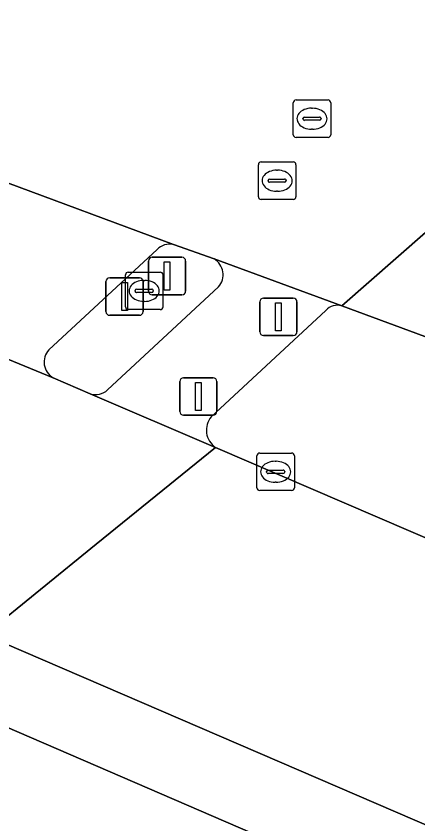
# Model space of a CAD drawing. Extents: x 159716 to 160783, y 383290 to 384031.
# Drawn here: x 160278.82 to 160289.53, y 383973.01 to 383994.56 of the extents above; entities that cross this region are included whole.
import ezdxf

# ---------------------------------------------------------------- set-up
doc = ezdxf.new("R2010")
doc.units = 0
for name, color, linetype in [('IMGEO_Berm_groen', 7, 'Continuous'), ('IMGEO_Brandkraan', 7, 'Continuous'), ('IMGEO_Drukknoppaal', 7, 'Continuous'), ('IMGEO_Fietspad_gesloten', 7, 'Continuous'), ('IMGEO_Kolk', 7, 'Continuous'), ('IMGEO_Rijbaan_lokaal_gesloten', 7, 'Continuous'), ('IMGEO_Rioolput', 7, 'Continuous'), ('IMGEO_Verkeerseiland_gesloten', 7, 'Continuous'), ('IMGEO_Verkeersregelinstallatiepaal', 7, 'Continuous'), ('IMGEO_Voetpad_open', 7, 'Continuous')]:
    doc.layers.add(name, color=color, linetype=linetype)

msp = doc.modelspace()

# ---------------------------------------------------------------- linework, layer by layer
at = {"layer": 'IMGEO_Berm_groen'}
for points in [[(160302.634, 383981.102), (160297.987, 383982.952), (160287.501, 383986.832)], [(160287.078, 383986.712), (160284.021, 383983.875)], [(160284.136, 383983.058), (160312.514, 383970.829), (160314.344, 383970.003), (160316.121, 383969.181), (160318.038, 383973.84), (160316.272, 383974.772), (160313.597, 383976.14)], [(160310.268, 383964.089), (160302.512, 383967.472), (160301.755, 383965.717), (160303.761, 383964.852), (160303.626, 383964.54), (160301.178, 383958.867), (160299.172, 383959.732), (160301.223, 383964.485), (160284.942, 383971.487), (160285.461, 383972.616), (160277.128, 383976.21), (160275.611, 383972.921), (160271.28, 383971.519)]]:
    msp.add_lwpolyline(points, dxfattribs=at)
for centre, radius, start, end in [((160287.383, 383986.442), 0.407, 73.1732, 138.5028), ((160284.447, 383983.518), 0.556, 140.1018, 235.9227)]:
    msp.add_arc(centre, radius, start, end, dxfattribs=at)
at = {"layer": 'IMGEO_Brandkraan'}
for p, q in [((160281.734, 383986.807), (160281.734, 383987.659)), ((160281.809, 383987.733), (160282.661, 383987.733)), ((160282.735, 383987.659), (160282.735, 383986.807)), ((160282.222, 383987.513), (160282.247, 383987.513)), ((160281.993, 383987.227), (160281.993, 383987.239)), ((160282.036, 383987.276), (160282.434, 383987.276)), ((160282.477, 383987.239), (160282.477, 383987.227)), ((160282.431, 383987.19), (160282.033, 383987.19)), ((160282.245, 383986.953), (160282.22, 383986.953)), ((160282.661, 383986.733), (160281.809, 383986.733))]:
    msp.add_line(p, q, dxfattribs=at)
for points in [[(160281.734, 383986.807), (160281.734, 383987.659)], [(160281.809, 383987.733), (160282.661, 383987.733)], [(160282.735, 383987.659), (160282.735, 383986.807)], [(160282.661, 383986.733), (160281.809, 383986.733)]]:
    msp.add_lwpolyline(points, dxfattribs=at)
for centre, radius, start, end in [((160281.811, 383987.657), 0.0765, 91.552, 178.448), ((160281.811, 383987.657), 0.0765, 91.552, 178.448), ((160282.659, 383987.657), 0.0765, 1.552, 88.448), ((160282.659, 383987.657), 0.0765, 1.552, 88.448), ((160282.033, 383987.236), 0.0403, 85.8775, 175.7526), ((160282.03, 383987.226), 0.0366, 178.938, 274.7102), ((160282.434, 383987.233), 0.043, 264.8664, 352.4533), ((160282.438, 383987.238), 0.0386, 1.7309, 96.639), ((160281.811, 383986.809), 0.0765, 181.552, 268.448), ((160281.811, 383986.809), 0.0765, 181.552, 268.448), ((160282.659, 383986.809), 0.0765, 271.552, 358.448), ((160282.659, 383986.809), 0.0765, 271.552, 358.448)]:
    msp.add_arc(centre, radius, start, end, dxfattribs=at)
for centre, major_axis, ratio, start_param, end_param in [((160282.221, 383987.233), (-0.387, 0.002), 0.722429, 4.712389, 7.853982), ((160282.246, 383987.233), (-0.39, 0.002), 0.717154, 1.570796, 4.712389)]:
    msp.add_ellipse(centre, major_axis=major_axis, ratio=ratio, start_param=start_param, end_param=end_param, dxfattribs=at)
at = {"layer": 'IMGEO_Drukknoppaal'}
for p, q in [((160281.215, 383986.681), (160281.215, 383987.481)), ((160281.215, 383987.481), (160281.215, 383986.681)), ((160281.315, 383987.581), (160282.105, 383987.581)), ((160282.105, 383987.581), (160281.315, 383987.581)), ((160282.205, 383987.481), (160282.205, 383986.681)), ((160282.205, 383986.681), (160282.205, 383987.481)), ((160282.105, 383986.581), (160281.315, 383986.581)), ((160281.315, 383986.581), (160282.105, 383986.581))]:
    msp.add_line(p, q, dxfattribs=at)
msp.add_lwpolyline([(160281.635, 383987.456), (160281.785, 383987.456), (160281.785, 383986.706), (160281.635, 383986.706), (160281.635, 383987.456)], dxfattribs=at)
for centre, start, end in [((160281.315, 383987.481), 90, 180), ((160281.315, 383987.481), 90, 180), ((160282.105, 383987.481), 0, 90), ((160282.105, 383987.481), 360, 90), ((160281.315, 383986.681), 180, 270), ((160281.315, 383986.681), 180, 270), ((160282.105, 383986.681), 270, 0), ((160282.105, 383986.681), 270, 0)]:
    msp.add_arc(centre, 0.1, start, end, dxfattribs=at)
at = {"layer": 'IMGEO_Fietspad_gesloten'}
for points in [[(160283.012, 383988.471), (160278.274, 383990.234)], [(160279.696, 383985.659), (160282.58, 383988.34)], [(160275.121, 383986.846), (160279.809, 383984.915)]]:
    msp.add_lwpolyline(points, dxfattribs=at)
for centre, radius, start, end in [((160282.92, 383987.996), 0.484, 79.0777, 134.6612), ((160280.048, 383985.332), 0.481, 137.1288, 240.1436)]:
    msp.add_arc(centre, radius, start, end, dxfattribs=at)
at = {"layer": 'IMGEO_Kolk'}
for p, q in [((160285.312, 383982.906), (160286.164, 383982.906)), ((160285.237, 383981.98), (160285.237, 383982.832)), ((160286.238, 383982.832), (160286.238, 383981.98)), ((160285.725, 383982.686), (160285.75, 383982.686)), ((160285.496, 383982.4), (160285.496, 383982.412)), ((160285.934, 383982.363), (160285.536, 383982.363)), ((160285.539, 383982.449), (160285.937, 383982.449)), ((160285.98, 383982.412), (160285.98, 383982.4)), ((160285.748, 383982.126), (160285.723, 383982.126)), ((160286.164, 383981.906), (160285.312, 383981.906))]:
    msp.add_line(p, q, dxfattribs=at)
for points in [[(160285.312, 383982.906), (160286.164, 383982.906)], [(160285.237, 383981.98), (160285.237, 383982.832)], [(160286.238, 383982.832), (160286.238, 383981.98)], [(160286.164, 383981.906), (160285.312, 383981.906)]]:
    msp.add_lwpolyline(points, dxfattribs=at)
for centre, radius, start, end in [((160285.314, 383982.83), 0.0765, 91.552, 178.448), ((160285.314, 383982.83), 0.0765, 91.552, 178.448), ((160286.162, 383982.83), 0.0765, 1.552, 88.448), ((160286.162, 383982.83), 0.0765, 1.552, 88.448), ((160285.536, 383982.409), 0.0403, 85.8775, 175.7526), ((160285.533, 383982.399), 0.0366, 178.938, 274.7102), ((160285.937, 383982.406), 0.043, 264.8664, 352.4533), ((160285.941, 383982.411), 0.0386, 1.7309, 96.639), ((160285.314, 383981.982), 0.0765, 181.552, 268.448), ((160285.314, 383981.982), 0.0765, 181.552, 268.448), ((160286.162, 383981.982), 0.0765, 271.552, 358.448), ((160286.162, 383981.982), 0.0765, 271.552, 358.448)]:
    msp.add_arc(centre, radius, start, end, dxfattribs=at)
for centre, major_axis, ratio, start_param, end_param in [((160285.724, 383982.406), (-0.387, 0.002), 0.722429, 4.712389, 7.853982), ((160285.749, 383982.406), (-0.39, 0.002), 0.717154, 1.570796, 4.712389)]:
    msp.add_ellipse(centre, major_axis=major_axis, ratio=ratio, start_param=start_param, end_param=end_param, dxfattribs=at)
at = {"layer": 'IMGEO_Rijbaan_lokaal_gesloten'}
msp.add_lwpolyline([(160250.367, 383989.97), (160256.398, 383987.364), (160264.223, 383983.983), (160268.647, 383982.067), (160273.036, 383980.158), (160275.349, 383979.165), (160277.978, 383978.054), (160280.954, 383980.472), (160284.136, 383983.058), (160280.796, 383984.489), (160279.809, 383984.915), (160275.121, 383986.846), (160269.895, 383989.056), (160260.468, 383993.132), (160256.67, 383994.778)], close=True, dxfattribs=at)
for points in [[(160276.121, 383990.551), (160278.274, 383990.234), (160283.012, 383988.471), (160284.1, 383988.084), (160287.501, 383986.832), (160290.453, 383989.426), (160293.31, 383991.936), (160296.212, 383994.486), (160295.379, 383994.885)], [(160303.32, 383991.807), (160296.212, 383994.486), (160293.31, 383991.936), (160290.453, 383989.426), (160287.501, 383986.832), (160297.987, 383982.952), (160302.634, 383981.102)], [(160313.597, 383976.14), (160316.272, 383974.772), (160318.038, 383973.84), (160316.121, 383969.181), (160314.344, 383970.003), (160312.514, 383970.829), (160284.136, 383983.058), (160280.954, 383980.472), (160277.978, 383978.054), (160302.512, 383967.472), (160310.268, 383964.089)]]:
    msp.add_lwpolyline(points, dxfattribs=at)
at = {"layer": 'IMGEO_Rioolput'}
for p, q in [((160286.206, 383991.401), (160286.206, 383992.253)), ((160286.281, 383992.327), (160287.133, 383992.327)), ((160287.207, 383992.253), (160287.207, 383991.401)), ((160286.694, 383992.107), (160286.719, 383992.107)), ((160286.465, 383991.821), (160286.465, 383991.833)), ((160286.903, 383991.784), (160286.505, 383991.784)), ((160286.508, 383991.87), (160286.906, 383991.87)), ((160286.949, 383991.833), (160286.949, 383991.821)), ((160286.717, 383991.547), (160286.692, 383991.547)), ((160287.133, 383991.327), (160286.281, 383991.327)), ((160285.351, 383990.673), (160286.203, 383990.673)), ((160285.276, 383989.747), (160285.276, 383990.599)), ((160285.764, 383990.453), (160285.789, 383990.453)), ((160286.277, 383990.599), (160286.277, 383989.747)), ((160285.535, 383990.167), (160285.535, 383990.179)), ((160285.973, 383990.13), (160285.575, 383990.13)), ((160285.578, 383990.216), (160285.976, 383990.216)), ((160286.019, 383990.179), (160286.019, 383990.167)), ((160285.787, 383989.893), (160285.762, 383989.893)), ((160286.203, 383989.673), (160285.351, 383989.673))]:
    msp.add_line(p, q, dxfattribs=at)
for points in [[(160286.206, 383991.401), (160286.206, 383992.253)], [(160286.281, 383992.327), (160287.133, 383992.327)], [(160287.207, 383992.253), (160287.207, 383991.401)], [(160287.133, 383991.327), (160286.281, 383991.327)], [(160285.351, 383990.673), (160286.203, 383990.673)], [(160285.276, 383989.747), (160285.276, 383990.599)], [(160286.277, 383990.599), (160286.277, 383989.747)], [(160286.203, 383989.673), (160285.351, 383989.673)]]:
    msp.add_lwpolyline(points, dxfattribs=at)
for centre, radius, start, end in [((160286.283, 383992.251), 0.0765, 91.552, 178.448), ((160286.283, 383992.251), 0.0765, 91.552, 178.448), ((160287.131, 383992.251), 0.0765, 1.552, 88.448), ((160287.131, 383992.251), 0.0765, 1.552, 88.448), ((160286.505, 383991.83), 0.0403, 85.8775, 175.7526), ((160286.502, 383991.82), 0.0366, 178.938, 274.7102), ((160286.906, 383991.827), 0.043, 264.8664, 352.4533), ((160286.91, 383991.832), 0.0386, 1.7309, 96.639), ((160286.283, 383991.403), 0.0765, 181.552, 268.448), ((160286.283, 383991.403), 0.0765, 181.552, 268.448), ((160287.131, 383991.403), 0.0765, 271.552, 358.448), ((160287.131, 383991.403), 0.0765, 271.552, 358.448), ((160285.353, 383990.597), 0.0765, 91.552, 178.448), ((160285.353, 383990.597), 0.0765, 91.552, 178.448), ((160286.201, 383990.597), 0.0765, 1.552, 88.448), ((160286.201, 383990.597), 0.0765, 1.552, 88.448), ((160285.575, 383990.176), 0.0403, 85.8775, 175.7526), ((160285.572, 383990.166), 0.0366, 178.938, 274.7102), ((160285.976, 383990.173), 0.043, 264.8664, 352.4533), ((160285.98, 383990.178), 0.0386, 1.7309, 96.639), ((160285.353, 383989.749), 0.0765, 181.552, 268.448), ((160285.353, 383989.749), 0.0765, 181.552, 268.448), ((160286.201, 383989.749), 0.0765, 271.552, 358.448), ((160286.201, 383989.749), 0.0765, 271.552, 358.448)]:
    msp.add_arc(centre, radius, start, end, dxfattribs=at)
for centre, major_axis, ratio, start_param, end_param in [((160286.693, 383991.827), (-0.387, 0.002), 0.722429, 4.712389, 7.853982), ((160286.718, 383991.827), (-0.39, 0.002), 0.717154, 1.570796, 4.712389), ((160285.763, 383990.173), (-0.387, 0.002), 0.722429, 4.712389, 7.853982), ((160285.788, 383990.173), (-0.39, 0.002), 0.717154, 1.570796, 4.712389)]:
    msp.add_ellipse(centre, major_axis=major_axis, ratio=ratio, start_param=start_param, end_param=end_param, dxfattribs=at)
at = {"layer": 'IMGEO_Verkeerseiland_gesloten'}
for points in [[(160282.58, 383988.34), (160279.696, 383985.659)], [(160284.1, 383988.084), (160283.012, 383988.471)], [(160281.257, 383984.594), (160284.218, 383987.339)], [(160279.809, 383984.915), (160280.796, 383984.489)]]:
    msp.add_lwpolyline(points, dxfattribs=at)
for centre, radius, start, end in [((160282.92, 383987.996), 0.484, 79.0777, 134.6612), ((160283.839, 383987.661), 0.497, 319.668, 58.3326), ((160280.048, 383985.332), 0.481, 137.1288, 240.1436), ((160280.943, 383984.907), 0.443, 250.6099, 315.0524)]:
    msp.add_arc(centre, radius, start, end, dxfattribs=at)
at = {"layer": 'IMGEO_Verkeersregelinstallatiepaal'}
for p, q in [((160282.449, 383988.129), (160283.239, 383988.129)), ((160283.239, 383988.129), (160282.449, 383988.129)), ((160282.349, 383987.229), (160282.349, 383988.029)), ((160282.349, 383988.029), (160282.349, 383987.229)), ((160283.339, 383988.029), (160283.339, 383987.229)), ((160283.339, 383987.229), (160283.339, 383988.029)), ((160283.239, 383987.129), (160282.449, 383987.129)), ((160282.449, 383987.129), (160283.239, 383987.129)), ((160285.416, 383987.04), (160286.206, 383987.04)), ((160286.206, 383987.04), (160285.416, 383987.04)), ((160285.316, 383986.14), (160285.316, 383986.94)), ((160285.316, 383986.94), (160285.316, 383986.14)), ((160286.306, 383986.94), (160286.306, 383986.14)), ((160286.306, 383986.14), (160286.306, 383986.94)), ((160286.206, 383986.04), (160285.416, 383986.04)), ((160285.416, 383986.04), (160286.206, 383986.04)), ((160283.281, 383984.915), (160284.071, 383984.915)), ((160284.071, 383984.915), (160283.281, 383984.915)), ((160283.181, 383984.015), (160283.181, 383984.815)), ((160283.181, 383984.815), (160283.181, 383984.015)), ((160284.171, 383984.815), (160284.171, 383984.015)), ((160284.171, 383984.015), (160284.171, 383984.815)), ((160284.071, 383983.915), (160283.281, 383983.915)), ((160283.281, 383983.915), (160284.071, 383983.915))]:
    msp.add_line(p, q, dxfattribs=at)
for points in [[(160282.769, 383988.004), (160282.919, 383988.004), (160282.919, 383987.254), (160282.769, 383987.254), (160282.769, 383988.004)], [(160285.736, 383986.915), (160285.886, 383986.915), (160285.886, 383986.165), (160285.736, 383986.165), (160285.736, 383986.915)], [(160283.601, 383984.79), (160283.751, 383984.79), (160283.751, 383984.04), (160283.601, 383984.04), (160283.601, 383984.79)]]:
    msp.add_lwpolyline(points, dxfattribs=at)
for centre, start, end in [((160282.449, 383988.029), 90, 180), ((160282.449, 383988.029), 90, 180), ((160283.239, 383988.029), 0, 90), ((160283.239, 383988.029), 360, 90), ((160282.449, 383987.229), 180, 270), ((160282.449, 383987.229), 180, 270), ((160283.239, 383987.229), 270, 0), ((160283.239, 383987.229), 270, 0), ((160285.416, 383986.94), 90, 180), ((160285.416, 383986.94), 90, 180), ((160286.206, 383986.94), 0, 90), ((160286.206, 383986.94), 360, 90), ((160285.416, 383986.14), 180, 270), ((160285.416, 383986.14), 180, 270), ((160286.206, 383986.14), 270, 0), ((160286.206, 383986.14), 270, 0), ((160283.281, 383984.815), 90, 180), ((160283.281, 383984.815), 90, 180), ((160284.071, 383984.815), 0, 90), ((160284.071, 383984.815), 360, 90), ((160283.281, 383984.015), 180, 270), ((160283.281, 383984.015), 180, 270), ((160284.071, 383984.015), 270, 0), ((160284.071, 383984.015), 270, 0)]:
    msp.add_arc(centre, 0.1, start, end, dxfattribs=at)
at = {"layer": 'IMGEO_Voetpad_open'}
for points in [[(160287.501, 383986.832), (160284.1, 383988.084)], [(160284.218, 383987.339), (160281.257, 383984.594)], [(160284.021, 383983.875), (160287.078, 383986.712)], [(160280.796, 383984.489), (160284.136, 383983.058)]]:
    msp.add_lwpolyline(points, dxfattribs=at)
msp.add_lwpolyline([(160277.978, 383978.054), (160277.128, 383976.21), (160285.461, 383972.616), (160284.942, 383971.487), (160301.223, 383964.485), (160299.172, 383959.732), (160301.178, 383958.867), (160303.626, 383964.54), (160303.761, 383964.852), (160301.755, 383965.717), (160302.512, 383967.472)], close=True, dxfattribs=at)
for centre, radius, start, end in [((160283.839, 383987.661), 0.497, 319.668, 58.3326), ((160287.383, 383986.442), 0.407, 73.1732, 138.5028), ((160280.943, 383984.907), 0.443, 250.6099, 315.0524), ((160284.447, 383983.518), 0.556, 140.1018, 235.9227)]:
    msp.add_arc(centre, radius, start, end, dxfattribs=at)

doc.saveas('drawing.dxf')
